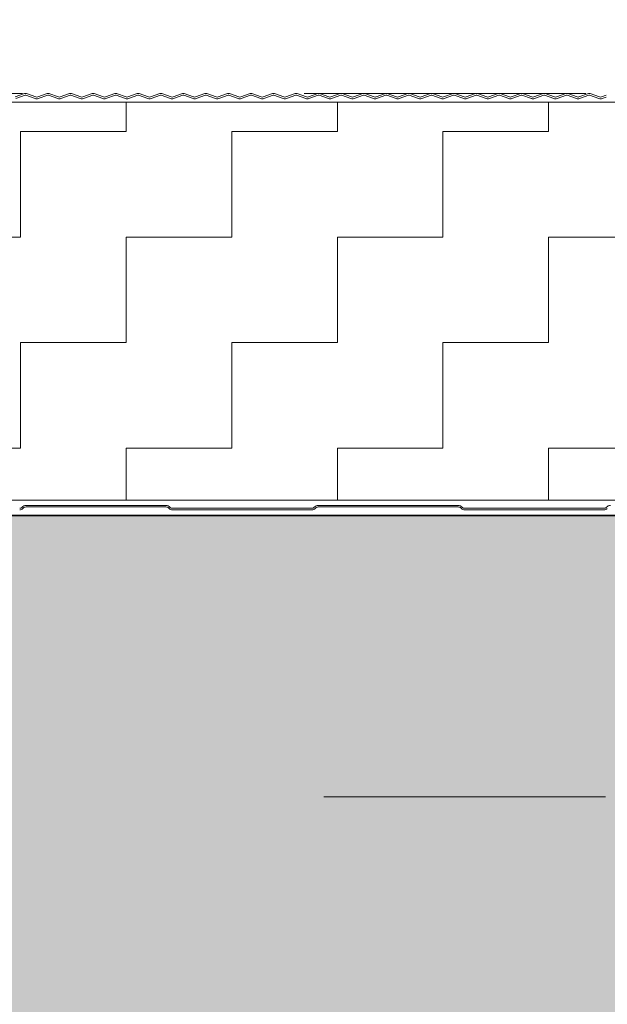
# Model space of a CAD drawing. Header units: metres. Extents: x 1316.5 to 1415.3, y -94.1 to -52.
# Tile 569 of 656: x 1408.987 to 1409.196, y -73.51 to -73.16. Entities that reach past the tile are written whole.
import ezdxf

# ---------------------------------------------------------------- set-up
doc = ezdxf.new("R2010")
doc.units = ezdxf.units.M
doc.header["$PDMODE"] = 65
for name, pattern in [('AUSGEZOGEN', [0]), ('GETRENNT2_S10', [0.045, 0.02, -0.01, 0, -0.005, 0, -0.01]), ('PUNKT2_S9', [0.0015, 0, -0.0015]), ('STRICHPUNKT2_S5', [0.1, 0.07, -0.01, 0.01, -0.01])]:
    doc.linetypes.add(name, pattern=pattern)
doc.layers.add('XR$3$_42143', color=7, linetype='Continuous')
doc.layers.add('XR$3$_42154', color=7, linetype='Continuous')
for name, color, linetype, lineweight in [('XR$3$Achsen', 4, 'AUSGEZOGEN', 13), ('XR$3$Maßlinie 1_50', 7, 'AUSGEZOGEN', 25), ('XR$3$Muster', 4, 'AUSGEZOGEN', 13), ('XR$3$Möblierung', 4, 'AUSGEZOGEN', 13), ('XR$3$STANDARD_1', 7, 'AUSGEZOGEN', 25), ('XR$3$Wand Mauerwerk nt', 7, 'AUSGEZOGEN', 25), ('XR$3$Wand Mauerwerk tr_1', 42, 'AUSGEZOGEN', 18)]:
    doc.layers.add(name, color=color, linetype=linetype, lineweight=lineweight)
doc.styles.add('ARIAL', font='arial.ttf')
doc.dimstyles.new('DIMSTYLE_21', dxfattribs={"dimtxt": 0.04, "dimasz": 0.03, "dimexe": 0, "dimexo": 1e-06, "dimgap": 0.02, "dimtad": 2, "dimdec": 0, "dimlfac": 100, "dimrnd": 0.5, "dimzin": 12, "dimdsep": 46, "dimtxsty": 'ARIAL', "dimblk1": 'ALL_ML_KREIS', "dimblk2": 'ALL_ML_KREIS', "dimsah": 1, "dimcen": 0, "dimse1": 1, "dimse2": 1, "dimclrd": 7, "dimclre": 7, "dimclrt": 7, "dimadec": 0, "dimazin": 0, "dimtfac": 1, "dimtdec": 0, "dimtix": 1, "dimtmove": 2, "dimatfit": 3, "dimfxl": 0, "dimtzin": 0, "dimlwd": 0, "dimlwe": 25, "dimarcsym": 0})
doc.dimstyles.new('DIMSTYLE_4', dxfattribs={"dimtxt": 0.04, "dimasz": 0.03, "dimexe": 0, "dimexo": 1e-06, "dimgap": 0.02, "dimtad": 2, "dimdec": 1, "dimlfac": 100, "dimrnd": 0.5, "dimzin": 4, "dimdsep": 46, "dimtxsty": 'ARIAL', "dimblk1": 'ALL_ML_KREIS', "dimblk2": 'ALL_ML_KREIS', "dimsah": 1, "dimcen": 0, "dimse1": 1, "dimse2": 1, "dimclrd": 7, "dimclre": 7, "dimclrt": 7, "dimadec": 0, "dimazin": 0, "dimtfac": 1, "dimtdec": 0, "dimtix": 1, "dimtmove": 2, "dimatfit": 3, "dimfxl": 0, "dimtzin": 0, "dimlwd": 0, "dimlwe": 25, "dimarcsym": 0})

# ---------------------------------------------------------------- blocks, each defined once
blk = doc.blocks.new('ALL_ML_KREIS')
at = {"color": 0, "linetype": 'ByBlock', "lineweight": -2}
for p, q in [((0, -0.5), (0, 0.5)), ((-1, 0), (0.5, 0))]:
    blk.add_line(p, q, dxfattribs=at)
blk.add_circle((0, 0), 0.15, dxfattribs=at)
blk = doc.blocks.new('*D170')
at = {"layer": 'DEFPOINTS', "color": 7, "linetype": 'AUSGEZOGEN', "lineweight": 25, "transparency": 33554687}
for p in [(1408.61527, -73.07314), (1408.61527, -73.38937), (1409.31527, -73.38937)]:
    blk.add_point(p, dxfattribs=at)
at = {"layer": 'XR$3$Maßlinie 1_50', "color": 7, "linetype": 'AUSGEZOGEN', "lineweight": -2, "transparency": 33554687}
blk.add_line((1408.61527, -73.07314), (1409.31527, -73.07314), dxfattribs=at)
at = {"layer": 'XR$3$Maßlinie 1_50', "color": 7, "linetype": 'AUSGEZOGEN', "lineweight": 25, "transparency": 33554687, "xscale": 0.03, "yscale": 0.03, "zscale": 0.03, "rotation": 180}
blk.add_blockref('ALL_ML_KREIS', (1408.61527, -73.07314), dxfattribs=at)
at = {"layer": 'XR$3$Maßlinie 1_50', "color": 7, "linetype": 'AUSGEZOGEN', "lineweight": 25, "transparency": 33554687, "xscale": 0.03, "yscale": 0.03, "zscale": 0.03}
blk.add_blockref('ALL_ML_KREIS', (1409.31527, -73.07314), dxfattribs=at)
at = {"layer": 'XR$3$Maßlinie 1_50', "color": 7, "linetype": 'AUSGEZOGEN', "lineweight": 25, "transparency": 33554687, "insert": (1408.96353, -73.04246), "char_height": 0.04, "width": 0.08, "attachment_point": 5, "style": 'ARIAL'}
blk.add_mtext('\\A1;{70}', dxfattribs=at)
blk = doc.blocks.new('*D199')
at = {"layer": 'DEFPOINTS', "color": 7, "linetype": 'AUSGEZOGEN', "lineweight": 25, "transparency": 33554687}
for p in [(1408.49128, -72.83468), (1408.49128, -73.18735), (1409.43926, -73.20064)]:
    blk.add_point(p, dxfattribs=at)
at = {"layer": 'XR$3$Maßlinie 1_50', "color": 7, "linetype": 'AUSGEZOGEN', "lineweight": -2, "transparency": 33554687}
blk.add_line((1408.49128, -72.83468), (1409.43926, -72.83468), dxfattribs=at)
at = {"layer": 'XR$3$Maßlinie 1_50', "color": 7, "linetype": 'AUSGEZOGEN', "lineweight": 25, "transparency": 33554687, "xscale": 0.03, "yscale": 0.03, "zscale": 0.03, "rotation": 180}
blk.add_blockref('ALL_ML_KREIS', (1408.49128, -72.83468), dxfattribs=at)
at = {"layer": 'XR$3$Maßlinie 1_50', "color": 7, "linetype": 'AUSGEZOGEN', "lineweight": 25, "transparency": 33554687, "xscale": 0.03, "yscale": 0.03, "zscale": 0.03}
blk.add_blockref('ALL_ML_KREIS', (1409.43926, -72.83468), dxfattribs=at)
at = {"layer": 'XR$3$Maßlinie 1_50', "color": 7, "linetype": 'AUSGEZOGEN', "lineweight": 25, "transparency": 33554687, "insert": (1408.96331, -72.804), "char_height": 0.04, "width": 0.16, "attachment_point": 5, "style": 'ARIAL'}
blk.add_mtext('\\A1;{\\A1;{95\\H0.026400;\\S^ ;}}', dxfattribs=at)
blk = doc.blocks.new('*D218')
at = {"layer": 'DEFPOINTS', "color": 7, "linetype": 'AUSGEZOGEN', "lineweight": 25, "transparency": 33554687}
for p in [(1408.61527, -72.95765), (1409.31527, -73.38937), (1408.61527, -73.44581)]:
    blk.add_point(p, dxfattribs=at)
at = {"layer": 'XR$3$Maßlinie 1_50', "color": 7, "linetype": 'AUSGEZOGEN', "lineweight": -2, "transparency": 33554687}
blk.add_line((1408.61527, -72.95765), (1409.31527, -72.95765), dxfattribs=at)
at = {"layer": 'XR$3$Maßlinie 1_50', "color": 7, "linetype": 'AUSGEZOGEN', "lineweight": 25, "transparency": 33554687, "xscale": 0.03, "yscale": 0.03, "zscale": 0.03, "rotation": 180}
blk.add_blockref('ALL_ML_KREIS', (1408.61527, -72.95765), dxfattribs=at)
at = {"layer": 'XR$3$Maßlinie 1_50', "color": 7, "linetype": 'AUSGEZOGEN', "lineweight": 25, "transparency": 33554687, "xscale": 0.03, "yscale": 0.03, "zscale": 0.03}
blk.add_blockref('ALL_ML_KREIS', (1409.31527, -72.95765), dxfattribs=at)
at = {"layer": 'XR$3$Maßlinie 1_50', "color": 7, "linetype": 'AUSGEZOGEN', "lineweight": 25, "transparency": 33554687, "insert": (1408.96353, -72.92697), "char_height": 0.04, "width": 0.08, "attachment_point": 5, "style": 'ARIAL'}
blk.add_mtext('\\A1;{70}', dxfattribs=at)

msp = doc.modelspace()

# ---------------------------------------------------------------- hatches: boundary and pattern name
at = {"layer": 'XR$3$Muster', "linetype": 'AUSGEZOGEN', "lineweight": 13, "transparency": 33554687}
h = msp.add_hatch(dxfattribs=at)
h.set_pattern_fill('MUSTER', color=4, scale=0.0375, angle=90, style=0, pattern_type=2)
h.set_pattern_definition([(90, (-0.075, 0.075), (-0.0375, 0.0375), [0.0375, -0.0375]), (180, (-0.075, 0.075), (-0.0375, -0.0375), [0.0375, -0.0375])])
h.paths.add_polyline_path([(1409.43926, -73.18952), (1408.49128, -73.18952), (1408.49128, -73.33093), (1409.43926, -73.33093)], flags=0)
at = {"layer": 'XR$3$Möblierung', "linetype": 'AUSGEZOGEN', "lineweight": 13, "transparency": 33554687}
msp.add_hatch(color=8, dxfattribs=at).paths.add_polyline_path([(1409.23927, -73.42837), (1409.24114, -73.43194), (1409.24137, -73.43208), (1409.24137, -73.43237), (1409.29357, -73.43237), (1409.29357, -73.43112), (1409.29475, -73.4302), (1409.29579, -73.42912), (1409.29664, -73.42789), (1409.29777, -73.42562), (1409.29777, -73.42137), (1409.29796, -73.42013), (1409.29853, -73.41902), (1409.29942, -73.41813), (1409.30053, -73.41756), (1409.30177, -73.41737), (1409.31127, -73.41737), (1409.3125, -73.41756), (1409.31362, -73.41813), (1409.3145, -73.41902), (1409.31507, -73.42013), (1409.31527, -73.42137), (1409.31527, -73.33637), (1409.08027, -73.33637), (1409.07427, -73.33637), (1409.05627, -73.33637), (1408.61527, -73.33637), (1408.61527, -73.42137), (1408.61546, -73.42013), (1408.61603, -73.41902), (1408.61692, -73.41813), (1408.61803, -73.41756), (1408.61927, -73.41737), (1408.62877, -73.41737), (1408.63, -73.41756), (1408.63112, -73.41813), (1408.632, -73.41902), (1408.63257, -73.42013), (1408.63277, -73.42137), (1408.63277, -73.42562), (1408.63389, -73.42789), (1408.63475, -73.42912), (1408.63579, -73.4302), (1408.63697, -73.43112), (1408.63697, -73.43237), (1408.68917, -73.43237), (1408.68917, -73.43208), (1408.68939, -73.43194), (1408.69127, -73.42837), (1408.69127, -73.42764), (1408.69317, -73.42764), (1408.69317, -73.4451), (1408.69127, -73.4451), (1408.69127, -73.44437), (1408.68939, -73.4408), (1408.68917, -73.44066), (1408.68917, -73.44037), (1408.63697, -73.44037), (1408.63697, -73.44162), (1408.63579, -73.44254), (1408.63475, -73.44362), (1408.63389, -73.44485), (1408.63277, -73.44712), (1408.63277, -73.45137), (1408.63257, -73.45261), (1408.632, -73.45372), (1408.63112, -73.45461), (1408.63, -73.45517), (1408.62877, -73.45537), (1408.61927, -73.45537), (1408.61803, -73.45517), (1408.61692, -73.45461), (1408.61603, -73.45372), (1408.61546, -73.45261), (1408.61527, -73.45137), (1408.61527, -73.64137), (1408.61546, -73.64013), (1408.61603, -73.63902), (1408.61692, -73.63813), (1408.61803, -73.63756), (1408.61927, -73.63737), (1408.62877, -73.63737), (1408.63, -73.63756), (1408.63112, -73.63813), (1408.632, -73.63902), (1408.63257, -73.64013), (1408.63277, -73.64137), (1408.63277, -73.64562), (1408.63389, -73.64789), (1408.63475, -73.64912), (1408.63579, -73.6502), (1408.63697, -73.65112), (1408.63697, -73.65237), (1408.68917, -73.65237), (1408.68917, -73.65208), (1408.68939, -73.65194), (1408.69127, -73.64837), (1408.69127, -73.64764), (1408.69317, -73.64764), (1408.69317, -73.6651), (1408.69127, -73.6651), (1408.69127, -73.66437), (1408.68939, -73.6608), (1408.68917, -73.66066), (1408.68917, -73.66037), (1408.63697, -73.66037), (1408.63697, -73.66162), (1408.63579, -73.66254), (1408.63475, -73.66362), (1408.63389, -73.66485), (1408.63277, -73.66712), (1408.63277, -73.67137), (1408.63257, -73.67261), (1408.632, -73.67372), (1408.63112, -73.67461), (1408.63, -73.67517), (1408.62877, -73.67537), (1408.61927, -73.67537), (1408.61803, -73.67517), (1408.61692, -73.67461), (1408.61603, -73.67372), (1408.61546, -73.67261), (1408.61527, -73.67137), (1408.61527, -73.73637), (1409.31527, -73.73637), (1409.31527, -73.67137), (1409.31507, -73.67261), (1409.3145, -73.67372), (1409.31362, -73.67461), (1409.3125, -73.67517), (1409.31127, -73.67537), (1409.30177, -73.67537), (1409.30053, -73.67517), (1409.29942, -73.67461), (1409.29853, -73.67372), (1409.29796, -73.67261), (1409.29777, -73.67137), (1409.29777, -73.66712), (1409.29664, -73.66485), (1409.29579, -73.66362), (1409.29475, -73.66254), (1409.29357, -73.66162), (1409.29357, -73.66037), (1409.24137, -73.66037), (1409.24137, -73.66066), (1409.24114, -73.6608), (1409.23927, -73.66437), (1409.23927, -73.6651), (1409.23737, -73.6651), (1409.23737, -73.64764), (1409.23927, -73.64764), (1409.23927, -73.64837), (1409.24114, -73.65194), (1409.24137, -73.65208), (1409.24137, -73.65237), (1409.29357, -73.65237), (1409.29357, -73.65112), (1409.29475, -73.6502), (1409.29579, -73.64912), (1409.29664, -73.64789), (1409.29777, -73.64562), (1409.29777, -73.64137), (1409.29796, -73.64013), (1409.29853, -73.63902), (1409.29942, -73.63813), (1409.30053, -73.63756), (1409.30177, -73.63737), (1409.31127, -73.63737), (1409.3125, -73.63756), (1409.31362, -73.63813), (1409.3145, -73.63902), (1409.31507, -73.64013), (1409.31527, -73.64137), (1409.31527, -73.45137), (1409.31507, -73.45261), (1409.3145, -73.45372), (1409.31362, -73.45461), (1409.3125, -73.45517), (1409.31127, -73.45537), (1409.30177, -73.45537), (1409.30053, -73.45517), (1409.29942, -73.45461), (1409.29853, -73.45372), (1409.29796, -73.45261), (1409.29777, -73.45137), (1409.29777, -73.44712), (1409.29664, -73.44485), (1409.29579, -73.44362), (1409.29475, -73.44254), (1409.29357, -73.44162), (1409.29357, -73.44037), (1409.24137, -73.44037), (1409.24137, -73.44066), (1409.24114, -73.4408), (1409.23927, -73.44437), (1409.23927, -73.4451), (1409.23737, -73.4451), (1409.23737, -73.42764), (1409.23927, -73.42764)])

# ---------------------------------------------------------------- linework, layer by layer
at = {"layer": 'XR$3$_42143', "color": 30, "linetype": 'AUSGEZOGEN', "lineweight": 13, "transparency": 33554687}
for p, q in [((1408.98895, -73.18643), (1408.98563, -73.18764)), ((1408.98584, -73.18823), (1408.98916, -73.18702)), ((1408.98942, -73.18702), (1408.99274, -73.18823)), ((1408.99295, -73.18764), (1408.98963, -73.18643)), ((1408.99696, -73.18643), (1408.99364, -73.18764)), ((1408.99385, -73.18823), (1408.99717, -73.18702)), ((1408.99743, -73.18702), (1409.00075, -73.18823)), ((1409.00096, -73.18764), (1408.99764, -73.18643)), ((1409.00497, -73.18643), (1409.00165, -73.18764)), ((1409.00186, -73.18823), (1409.00518, -73.18702)), ((1409.00543, -73.18702), (1409.00875, -73.18823)), ((1409.00897, -73.18764), (1409.00565, -73.18643)), ((1409.01297, -73.18643), (1409.00965, -73.18764)), ((1409.00987, -73.18823), (1409.01319, -73.18702)), ((1409.01344, -73.18702), (1409.01676, -73.18823)), ((1409.01698, -73.18764), (1409.01366, -73.18643)), ((1409.02098, -73.18643), (1409.01766, -73.18764)), ((1409.01788, -73.18823), (1409.0212, -73.18702)), ((1409.02145, -73.18702), (1409.02477, -73.18823)), ((1409.02499, -73.18764), (1409.02167, -73.18643)), ((1409.02899, -73.18643), (1409.02567, -73.18764)), ((1409.02589, -73.18823), (1409.02921, -73.18702)), ((1409.02946, -73.18702), (1409.03278, -73.18823)), ((1409.033, -73.18764), (1409.02968, -73.18643)), ((1409.037, -73.18643), (1409.03368, -73.18764)), ((1409.03389, -73.18823), (1409.03722, -73.18702)), ((1409.03747, -73.18702), (1409.04079, -73.18823)), ((1409.041, -73.18764), (1409.03768, -73.18643)), ((1409.04501, -73.18643), (1409.04169, -73.18764)), ((1409.0419, -73.18823), (1409.04522, -73.18702)), ((1409.04548, -73.18702), (1409.0488, -73.18823)), ((1409.04901, -73.18764), (1409.04569, -73.18643)), ((1409.05302, -73.18643), (1409.0497, -73.18764)), ((1409.04991, -73.18823), (1409.05323, -73.18702)), ((1409.05349, -73.18702), (1409.05681, -73.18823)), ((1409.05702, -73.18764), (1409.0537, -73.18643)), ((1409.06103, -73.18643), (1409.05771, -73.18764)), ((1409.05792, -73.18823), (1409.06124, -73.18702)), ((1409.06149, -73.18702), (1409.06482, -73.18823)), ((1409.06503, -73.18764), (1409.06171, -73.18643)), ((1409.06904, -73.18643), (1409.06571, -73.18764)), ((1409.06593, -73.18823), (1409.06925, -73.18702)), ((1409.0695, -73.18702), (1409.07282, -73.18823)), ((1409.07304, -73.18764), (1409.06972, -73.18643)), ((1409.07704, -73.18643), (1409.07372, -73.18764)), ((1409.07394, -73.18823), (1409.07726, -73.18702)), ((1409.07751, -73.18702), (1409.08083, -73.18823)), ((1409.08105, -73.18764), (1409.07773, -73.18643)), ((1409.08505, -73.18643), (1409.08173, -73.18764)), ((1409.08195, -73.18823), (1409.08527, -73.18702)), ((1409.08552, -73.18702), (1409.08884, -73.18823)), ((1409.08906, -73.18764), (1409.08574, -73.18643)), ((1409.09306, -73.18643), (1409.08974, -73.18764)), ((1409.08996, -73.18823), (1409.09328, -73.18702)), ((1409.09353, -73.18702), (1409.09685, -73.18823)), ((1409.09707, -73.18764), (1409.09374, -73.18643)), ((1409.10107, -73.18643), (1409.09775, -73.18764)), ((1409.09796, -73.18823), (1409.10129, -73.18702)), ((1409.10154, -73.18702), (1409.10486, -73.18823)), ((1409.10507, -73.18764), (1409.10175, -73.18643)), ((1409.10908, -73.18643), (1409.10576, -73.18764)), ((1409.10597, -73.18823), (1409.10929, -73.18702)), ((1409.10955, -73.18702), (1409.11287, -73.18823)), ((1409.11308, -73.18764), (1409.10976, -73.18643)), ((1409.11709, -73.18643), (1409.11377, -73.18764)), ((1409.11398, -73.18823), (1409.1173, -73.18702)), ((1409.11756, -73.18702), (1409.12088, -73.18823)), ((1409.12109, -73.18764), (1409.11777, -73.18643)), ((1409.1251, -73.18643), (1409.12177, -73.18764)), ((1409.12199, -73.18823), (1409.12531, -73.18702)), ((1409.12556, -73.18702), (1409.12888, -73.18823)), ((1409.1291, -73.18764), (1409.12578, -73.18643)), ((1409.1331, -73.18643), (1409.12978, -73.18764)), ((1409.13, -73.18823), (1409.13332, -73.18702)), ((1409.13357, -73.18702), (1409.13689, -73.18823)), ((1409.13711, -73.18764), (1409.13379, -73.18643)), ((1409.14111, -73.18643), (1409.13779, -73.18764)), ((1409.13801, -73.18823), (1409.14133, -73.18702)), ((1409.14158, -73.18702), (1409.1449, -73.18823)), ((1409.14512, -73.18764), (1409.1418, -73.18643)), ((1409.14912, -73.18643), (1409.1458, -73.18764)), ((1409.14602, -73.18823), (1409.14934, -73.18702)), ((1409.14959, -73.18702), (1409.15291, -73.18823)), ((1409.15313, -73.18764), (1409.14981, -73.18643)), ((1409.15713, -73.18643), (1409.15381, -73.18764)), ((1409.15402, -73.18823), (1409.15735, -73.18702)), ((1409.1576, -73.18702), (1409.16092, -73.18823)), ((1409.16113, -73.18764), (1409.15781, -73.18643)), ((1409.16514, -73.18643), (1409.16182, -73.18764)), ((1409.16203, -73.18823), (1409.16535, -73.18702)), ((1409.16561, -73.18702), (1409.16893, -73.18823)), ((1409.16914, -73.18764), (1409.16582, -73.18643)), ((1409.17315, -73.18643), (1409.16983, -73.18764)), ((1409.17004, -73.18823), (1409.17336, -73.18702)), ((1409.17362, -73.18702), (1409.17694, -73.18823)), ((1409.17715, -73.18764), (1409.17383, -73.18643)), ((1409.18116, -73.18643), (1409.17784, -73.18764)), ((1409.17805, -73.18823), (1409.18137, -73.18702)), ((1409.18162, -73.18702), (1409.18495, -73.18823)), ((1409.18516, -73.18764), (1409.18184, -73.18643)), ((1409.18917, -73.18643), (1409.18584, -73.18764)), ((1409.18606, -73.18823), (1409.18938, -73.18702)), ((1409.18963, -73.18702), (1409.19295, -73.18823)), ((1409.19317, -73.18764), (1409.18985, -73.18643)), ((1409.19552, -73.18703), (1409.19385, -73.18764)), ((1409.19407, -73.18823), (1409.19552, -73.1877)), ((1409.03918, -73.33282), (1408.9895, -73.33282)), ((1409.14295, -73.33282), (1409.09327, -73.33282)), ((1408.98809, -73.3334), (1408.98798, -73.33351)), ((1408.98837, -73.3339), (1408.98848, -73.33379)), ((1408.9895, -73.33337), (1409.03918, -73.33337)), ((1409.04021, -73.33379), (1409.04032, -73.3339)), ((1409.0407, -73.33351), (1409.0406, -73.3334)), ((1409.091, -73.33382), (1409.04145, -73.33382)), ((1409.04145, -73.33437), (1409.091, -73.33437)), ((1409.09185, -73.3334), (1409.09175, -73.33351)), ((1409.09213, -73.3339), (1409.09224, -73.33379)), ((1409.09327, -73.33337), (1409.14295, -73.33337)), ((1409.14397, -73.33379), (1409.14408, -73.3339)), ((1409.14447, -73.33351), (1409.14436, -73.3334)), ((1409.19477, -73.33382), (1409.14521, -73.33382)), ((1409.14521, -73.33437), (1409.19477, -73.33437)), ((1409.19562, -73.3334), (1409.19551, -73.33351))]:
    msp.add_line(p, q, dxfattribs=at)
for centre, radius, start, end in [((1408.98929, -73.18737), 0.001, 70.0189, 109.9791), ((1408.98929, -73.18737), 0.00037, 70.0189, 109.9791), ((1408.99329, -73.1867), 0.00163, 250.0189, 289.9791), ((1408.99329, -73.1867), 0.001, 250.0189, 289.9791), ((1408.9973, -73.18737), 0.001, 70.0189, 109.9791), ((1408.9973, -73.18737), 0.00037, 70.0189, 109.9791), ((1409.0013, -73.1867), 0.00163, 250.0189, 289.9791), ((1409.0013, -73.1867), 0.001, 250.0189, 289.9791), ((1409.00531, -73.18737), 0.001, 70.0189, 109.9791), ((1409.00531, -73.18737), 0.00037, 70.0189, 109.9791), ((1409.00931, -73.1867), 0.00163, 250.0189, 289.9791), ((1409.00931, -73.1867), 0.001, 250.0189, 289.9791), ((1409.01332, -73.18737), 0.001, 70.0189, 109.9791), ((1409.01332, -73.18737), 0.00037, 70.0189, 109.9791), ((1409.01732, -73.1867), 0.00163, 250.0189, 289.9791), ((1409.01732, -73.1867), 0.001, 250.0189, 289.9791), ((1409.02133, -73.18737), 0.001, 70.0189, 109.9791), ((1409.02133, -73.18737), 0.00037, 70.0189, 109.9791), ((1409.02533, -73.1867), 0.00163, 250.0189, 289.9791), ((1409.02533, -73.1867), 0.001, 250.0189, 289.9791), ((1409.02933, -73.18737), 0.001, 70.0189, 109.9791), ((1409.02933, -73.18737), 0.00037, 70.0189, 109.9791), ((1409.03334, -73.1867), 0.00163, 250.0189, 289.9791), ((1409.03334, -73.1867), 0.001, 250.0189, 289.9791), ((1409.03734, -73.18737), 0.001, 70.0189, 109.9791), ((1409.03734, -73.18737), 0.00037, 70.0189, 109.9791), ((1409.04135, -73.1867), 0.00163, 250.0189, 289.9791), ((1409.04135, -73.1867), 0.001, 250.0189, 289.9791), ((1409.04535, -73.18737), 0.001, 70.0189, 109.9791), ((1409.04535, -73.18737), 0.00037, 70.0189, 109.9791), ((1409.04936, -73.1867), 0.00163, 250.0189, 289.9791), ((1409.04936, -73.1867), 0.001, 250.0189, 289.9791), ((1409.05336, -73.18737), 0.001, 70.0189, 109.9791), ((1409.05336, -73.18737), 0.00037, 70.0189, 109.9791), ((1409.05736, -73.1867), 0.00163, 250.0189, 289.9791), ((1409.05736, -73.1867), 0.001, 250.0189, 289.9791), ((1409.06137, -73.18737), 0.001, 70.0189, 109.9791), ((1409.06137, -73.18737), 0.00037, 70.0189, 109.9791), ((1409.06537, -73.1867), 0.00163, 250.0189, 289.9791), ((1409.06537, -73.1867), 0.001, 250.0189, 289.9791), ((1409.06938, -73.18737), 0.001, 70.0189, 109.9791), ((1409.06938, -73.18737), 0.00037, 70.0189, 109.9791), ((1409.07338, -73.1867), 0.00163, 250.0189, 289.9791), ((1409.07338, -73.1867), 0.001, 250.0189, 289.9791), ((1409.07739, -73.18737), 0.001, 70.0189, 109.9791), ((1409.07739, -73.18737), 0.00037, 70.0189, 109.9791), ((1409.08139, -73.1867), 0.00163, 250.0189, 289.9791), ((1409.08139, -73.1867), 0.001, 250.0189, 289.9791), ((1409.08539, -73.18737), 0.001, 70.0189, 109.9791), ((1409.08539, -73.18737), 0.00037, 70.0189, 109.9791), ((1409.0894, -73.1867), 0.00163, 250.0189, 289.9791), ((1409.0894, -73.1867), 0.001, 250.0189, 289.9791), ((1409.0934, -73.18737), 0.001, 70.0189, 109.9791), ((1409.0934, -73.18737), 0.00037, 70.0189, 109.9791), ((1409.09741, -73.1867), 0.00163, 250.0189, 289.9791), ((1409.09741, -73.1867), 0.001, 250.0189, 289.9791), ((1409.10141, -73.18737), 0.001, 70.0189, 109.9791), ((1409.10141, -73.18737), 0.00037, 70.0189, 109.9791), ((1409.10542, -73.1867), 0.00163, 250.0189, 289.9791), ((1409.10542, -73.1867), 0.001, 250.0189, 289.9791), ((1409.10942, -73.18737), 0.001, 70.0189, 109.9791), ((1409.10942, -73.18737), 0.00037, 70.0189, 109.9791), ((1409.11342, -73.1867), 0.00163, 250.0189, 289.9791), ((1409.11342, -73.1867), 0.001, 250.0189, 289.9791), ((1409.11743, -73.18737), 0.001, 70.0189, 109.9791), ((1409.11743, -73.18737), 0.00037, 70.0189, 109.9791), ((1409.12143, -73.1867), 0.00163, 250.0189, 289.9791), ((1409.12143, -73.1867), 0.001, 250.0189, 289.9791), ((1409.12544, -73.18737), 0.001, 70.0189, 109.9791), ((1409.12544, -73.18737), 0.00037, 70.0189, 109.9791), ((1409.12944, -73.1867), 0.00163, 250.0189, 289.9791), ((1409.12944, -73.1867), 0.001, 250.0189, 289.9791), ((1409.13345, -73.18737), 0.001, 70.0189, 109.9791), ((1409.13345, -73.18737), 0.00037, 70.0189, 109.9791), ((1409.13745, -73.1867), 0.00163, 250.0189, 289.9791), ((1409.13745, -73.1867), 0.001, 250.0189, 289.9791), ((1409.14145, -73.18737), 0.001, 70.0189, 109.9791), ((1409.14145, -73.18737), 0.00037, 70.0189, 109.9791), ((1409.14546, -73.1867), 0.00163, 250.0189, 289.9791), ((1409.14546, -73.1867), 0.001, 250.0189, 289.9791), ((1409.14946, -73.18737), 0.001, 70.0189, 109.9791), ((1409.14946, -73.18737), 0.00037, 70.0189, 109.9791), ((1409.15347, -73.1867), 0.00163, 250.0189, 289.9791), ((1409.15347, -73.1867), 0.001, 250.0189, 289.9791), ((1409.15747, -73.18737), 0.001, 70.0189, 109.9791), ((1409.15747, -73.18737), 0.00037, 70.0189, 109.9791), ((1409.16148, -73.1867), 0.00163, 250.0189, 289.9791), ((1409.16148, -73.1867), 0.001, 250.0189, 289.9791), ((1409.16548, -73.18737), 0.001, 70.0189, 109.9791), ((1409.16548, -73.18737), 0.00037, 70.0189, 109.9791), ((1409.16948, -73.1867), 0.00163, 250.0189, 289.9791), ((1409.16948, -73.1867), 0.001, 250.0189, 289.9791), ((1409.17349, -73.18737), 0.001, 70.0189, 109.9791), ((1409.17349, -73.18737), 0.00037, 70.0189, 109.9791), ((1409.17749, -73.1867), 0.00163, 250.0189, 289.9791), ((1409.17749, -73.1867), 0.001, 250.0189, 289.9791), ((1409.1815, -73.18737), 0.001, 70.0189, 109.9791), ((1409.1815, -73.18737), 0.00037, 70.0189, 109.9791), ((1409.1855, -73.1867), 0.00163, 250.0189, 289.9791), ((1409.1855, -73.1867), 0.001, 250.0189, 289.9791), ((1409.18951, -73.18737), 0.001, 70.0189, 109.9791), ((1409.18951, -73.18737), 0.00037, 70.0189, 109.9791), ((1409.19351, -73.1867), 0.00163, 250.0189, 289.9791), ((1409.19351, -73.1867), 0.001, 250.0189, 289.9791), ((1408.9895, -73.33482), 0.002, 90, 135), ((1409.03918, -73.33482), 0.002, 45, 90), ((1409.09327, -73.33482), 0.002, 90, 135), ((1409.14295, -73.33482), 0.002, 45, 90), ((1409.19703, -73.33482), 0.002, 90, 135), ((1408.98724, -73.33277), 0.00105, 270, 315), ((1408.98724, -73.33277), 0.0016, 270, 315), ((1408.9895, -73.33482), 0.00145, 90, 135), ((1409.03918, -73.33482), 0.00145, 45, 90), ((1409.04145, -73.33277), 0.0016, 225, 270), ((1409.04145, -73.33277), 0.00105, 225, 270), ((1409.091, -73.33277), 0.00105, 270, 315), ((1409.091, -73.33277), 0.0016, 270, 315), ((1409.09327, -73.33482), 0.00145, 90, 135), ((1409.14295, -73.33482), 0.00145, 45, 90), ((1409.14521, -73.33277), 0.0016, 225, 270), ((1409.14521, -73.33277), 0.00105, 225, 270), ((1409.19477, -73.33277), 0.00105, 270, 315), ((1409.19477, -73.33277), 0.0016, 270, 315)]:
    msp.add_arc(centre, radius, start, end, dxfattribs=at)
at = {"layer": 'XR$3$_42154', "color": 51, "linetype": 'AUSGEZOGEN', "lineweight": 13, "transparency": 33554687}
for p, q in [((1408.98916, -73.18702), (1408.98584, -73.18823)), ((1408.99274, -73.18823), (1408.98942, -73.18702)), ((1408.99717, -73.18702), (1408.99385, -73.18823)), ((1409.00075, -73.18823), (1408.99743, -73.18702)), ((1409.00518, -73.18702), (1409.00186, -73.18823)), ((1409.00875, -73.18823), (1409.00543, -73.18702)), ((1409.01319, -73.18702), (1409.00987, -73.18823)), ((1409.01676, -73.18823), (1409.01344, -73.18702)), ((1409.0212, -73.18702), (1409.01788, -73.18823)), ((1409.02477, -73.18823), (1409.02145, -73.18702)), ((1409.02921, -73.18702), (1409.02589, -73.18823)), ((1409.03278, -73.18823), (1409.02946, -73.18702)), ((1409.03722, -73.18702), (1409.03389, -73.18823)), ((1409.04079, -73.18823), (1409.03747, -73.18702)), ((1409.04522, -73.18702), (1409.0419, -73.18823)), ((1409.0488, -73.18823), (1409.04548, -73.18702)), ((1409.05323, -73.18702), (1409.04991, -73.18823)), ((1409.05681, -73.18823), (1409.05349, -73.18702)), ((1409.06124, -73.18702), (1409.05792, -73.18823)), ((1409.06482, -73.18823), (1409.06149, -73.18702)), ((1409.06925, -73.18702), (1409.06593, -73.18823)), ((1409.07282, -73.18823), (1409.0695, -73.18702)), ((1409.07726, -73.18702), (1409.07394, -73.18823)), ((1409.08083, -73.18823), (1409.07751, -73.18702)), ((1409.08527, -73.18702), (1409.08195, -73.18823)), ((1409.08884, -73.18823), (1409.08552, -73.18702)), ((1409.09328, -73.18702), (1409.08996, -73.18823)), ((1409.09685, -73.18823), (1409.09353, -73.18702)), ((1409.10129, -73.18702), (1409.09796, -73.18823)), ((1409.10486, -73.18823), (1409.10154, -73.18702)), ((1409.10929, -73.18702), (1409.10597, -73.18823)), ((1409.11287, -73.18823), (1409.10955, -73.18702)), ((1409.1173, -73.18702), (1409.11398, -73.18823)), ((1409.12088, -73.18823), (1409.11756, -73.18702)), ((1409.12531, -73.18702), (1409.12199, -73.18823)), ((1409.12888, -73.18823), (1409.12556, -73.18702)), ((1409.13332, -73.18702), (1409.13, -73.18823)), ((1409.13689, -73.18823), (1409.13357, -73.18702)), ((1409.14133, -73.18702), (1409.13801, -73.18823)), ((1409.1449, -73.18823), (1409.14158, -73.18702)), ((1409.14934, -73.18702), (1409.14602, -73.18823)), ((1409.15291, -73.18823), (1409.14959, -73.18702)), ((1409.15735, -73.18702), (1409.15402, -73.18823)), ((1409.16092, -73.18823), (1409.1576, -73.18702)), ((1409.16535, -73.18702), (1409.16203, -73.18823)), ((1409.16893, -73.18823), (1409.16561, -73.18702)), ((1409.17336, -73.18702), (1409.17004, -73.18823)), ((1409.17694, -73.18823), (1409.17362, -73.18702)), ((1409.18137, -73.18702), (1409.17805, -73.18823)), ((1409.18495, -73.18823), (1409.18162, -73.18702)), ((1409.18938, -73.18702), (1409.18606, -73.18823)), ((1409.19295, -73.18823), (1409.18963, -73.18702)), ((1409.19552, -73.1877), (1409.19407, -73.18823)), ((1408.9895, -73.33282), (1409.03918, -73.33282)), ((1409.09327, -73.33282), (1409.14295, -73.33282)), ((1408.98798, -73.33351), (1408.98809, -73.3334)), ((1409.0406, -73.3334), (1409.0407, -73.33351)), ((1409.04145, -73.33382), (1409.091, -73.33382)), ((1409.09175, -73.33351), (1409.09185, -73.3334)), ((1409.14436, -73.3334), (1409.14447, -73.33351)), ((1409.14521, -73.33382), (1409.19477, -73.33382)), ((1409.19551, -73.33351), (1409.19562, -73.3334))]:
    msp.add_line(p, q, dxfattribs=at)
for centre, radius, start, end in [((1408.98929, -73.18737), 0.00037, 70.0189, 109.9791), ((1408.99329, -73.1867), 0.00163, 250.0189, 289.9791), ((1408.9973, -73.18737), 0.00037, 70.0189, 109.9791), ((1409.0013, -73.1867), 0.00163, 250.0189, 289.9791), ((1409.00531, -73.18737), 0.00037, 70.0189, 109.9791), ((1409.00931, -73.1867), 0.00163, 250.0189, 289.9791), ((1409.01332, -73.18737), 0.00037, 70.0189, 109.9791), ((1409.01732, -73.1867), 0.00163, 250.0189, 289.9791), ((1409.02133, -73.18737), 0.00037, 70.0189, 109.9791), ((1409.02533, -73.1867), 0.00163, 250.0189, 289.9791), ((1409.02933, -73.18737), 0.00037, 70.0189, 109.9791), ((1409.03334, -73.1867), 0.00163, 250.0189, 289.9791), ((1409.03734, -73.18737), 0.00037, 70.0189, 109.9791), ((1409.04135, -73.1867), 0.00163, 250.0189, 289.9791), ((1409.04535, -73.18737), 0.00037, 70.0189, 109.9791), ((1409.04936, -73.1867), 0.00163, 250.0189, 289.9791), ((1409.05336, -73.18737), 0.00037, 70.0189, 109.9791), ((1409.05736, -73.1867), 0.00163, 250.0189, 289.9791), ((1409.06137, -73.18737), 0.00037, 70.0189, 109.9791), ((1409.06537, -73.1867), 0.00163, 250.0189, 289.9791), ((1409.06938, -73.18737), 0.00037, 70.0189, 109.9791), ((1409.07338, -73.1867), 0.00163, 250.0189, 289.9791), ((1409.07739, -73.18737), 0.00037, 70.0189, 109.9791), ((1409.08139, -73.1867), 0.00163, 250.0189, 289.9791), ((1409.08539, -73.18737), 0.00037, 70.0189, 109.9791), ((1409.0894, -73.1867), 0.00163, 250.0189, 289.9791), ((1409.0934, -73.18737), 0.00037, 70.0189, 109.9791), ((1409.09741, -73.1867), 0.00163, 250.0189, 289.9791), ((1409.10141, -73.18737), 0.00037, 70.0189, 109.9791), ((1409.10542, -73.1867), 0.00163, 250.0189, 289.9791), ((1409.10942, -73.18737), 0.00037, 70.0189, 109.9791), ((1409.11342, -73.1867), 0.00163, 250.0189, 289.9791), ((1409.11743, -73.18737), 0.00037, 70.0189, 109.9791), ((1409.12143, -73.1867), 0.00163, 250.0189, 289.9791), ((1409.12544, -73.18737), 0.00037, 70.0189, 109.9791), ((1409.12944, -73.1867), 0.00163, 250.0189, 289.9791), ((1409.13345, -73.18737), 0.00037, 70.0189, 109.9791), ((1409.13745, -73.1867), 0.00163, 250.0189, 289.9791), ((1409.14145, -73.18737), 0.00037, 70.0189, 109.9791), ((1409.14546, -73.1867), 0.00163, 250.0189, 289.9791), ((1409.14946, -73.18737), 0.00037, 70.0189, 109.9791), ((1409.15347, -73.1867), 0.00163, 250.0189, 289.9791), ((1409.15747, -73.18737), 0.00037, 70.0189, 109.9791), ((1409.16148, -73.1867), 0.00163, 250.0189, 289.9791), ((1409.16548, -73.18737), 0.00037, 70.0189, 109.9791), ((1409.16948, -73.1867), 0.00163, 250.0189, 289.9791), ((1409.17349, -73.18737), 0.00037, 70.0189, 109.9791), ((1409.17749, -73.1867), 0.00163, 250.0189, 289.9791), ((1409.1815, -73.18737), 0.00037, 70.0189, 109.9791), ((1409.1855, -73.1867), 0.00163, 250.0189, 289.9791), ((1409.18951, -73.18737), 0.00037, 70.0189, 109.9791), ((1409.19351, -73.1867), 0.00163, 250.0189, 289.9791), ((1408.9895, -73.33482), 0.002, 90, 135), ((1409.03918, -73.33482), 0.002, 45, 90), ((1409.09327, -73.33482), 0.002, 90, 135), ((1409.14295, -73.33482), 0.002, 45, 90), ((1409.19703, -73.33482), 0.002, 90, 135), ((1408.98724, -73.33277), 0.00105, 270, 315), ((1409.04145, -73.33277), 0.00105, 225, 270), ((1409.091, -73.33277), 0.00105, 270, 315), ((1409.14521, -73.33277), 0.00105, 225, 270), ((1409.19477, -73.33277), 0.00105, 270, 315)]:
    msp.add_arc(centre, radius, start, end, dxfattribs=at)
at = {"layer": 'XR$3$Achsen', "color": 4, "linetype": 'STRICHPUNKT2_S5', "lineweight": 35, "transparency": 33554687}
msp.add_line((1408.08828, -73.33637), (1410.08226, -73.33637), dxfattribs=at)
at = {"layer": 'XR$3$STANDARD_1', "color": 7, "linetype": 'AUSGEZOGEN', "lineweight": 35, "transparency": 33554687}
msp.add_lwpolyline([(1408.61527, -73.33637), (1409.31527, -73.33637), (1409.31527, -73.73637), (1408.61527, -73.73637), (1408.61527, -73.33637)], close=True, dxfattribs=at)
at = {"layer": 'XR$3$Wand Mauerwerk nt', "color": 7, "linetype": 'AUSGEZOGEN', "lineweight": 13, "transparency": 33554687}
for p, q in [((1409.43926, -73.18952), (1408.49128, -73.18952)), ((1409.43926, -73.33093), (1408.49128, -73.33093))]:
    msp.add_line(p, q, dxfattribs=at)
at = {"layer": 'XR$3$Wand Mauerwerk tr_1', "color": 4, "linetype": 'PUNKT2_S9', "lineweight": 13, "transparency": 33554687}
msp.add_line((1408.08828, -73.18637), (1410.08226, -73.18637), dxfattribs=at)
at = {"layer": 'XR$3$Wand Mauerwerk tr_1', "color": 7, "linetype": 'GETRENNT2_S10', "lineweight": 13, "transparency": 33554687}
msp.add_line((1409.39527, -73.43637), (1409.02045, -73.43637), dxfattribs=at)

# ---------------------------------------------------------------- dimensions: what is measured, and where the dimension line sits
at = {"layer": 'XR$3$Maßlinie 1_50', "color": 7, "linetype": 'AUSGEZOGEN', "lineweight": 25, "transparency": 33554687}
for base, p1, p2, dimstyle, picture, middle in [((1409.43926, -72.83468), (1408.49128, -73.18734), (1409.43926, -73.20064), 'DIMSTYLE_4', '*D199', (1408.96331, -72.804)), ((1409.31527, -72.95765), (1408.61527, -73.44581), (1409.31527, -73.38937), 'DIMSTYLE_21', '*D218', (1408.96353, -72.92697)), ((1409.31527, -73.07314), (1408.61527, -73.38937), (1409.31527, -73.38937), 'DIMSTYLE_21', '*D170', (1408.96353, -73.04246))]:
    dim = msp.add_linear_dim(base=base, p1=p1, p2=p2, dimstyle=dimstyle, override={"dimpost": '<>', "dimclrd": 7, "dimclre": 7, "dimclrt": 7, "dimlwd": 0, "dimlwe": 25}, dxfattribs=at)
    dim.commit()
    dim.dimension.update_dxf_attribs({"geometry": picture, "text_midpoint": middle, "dimtype": 160})

doc.saveas('drawing.dxf')
